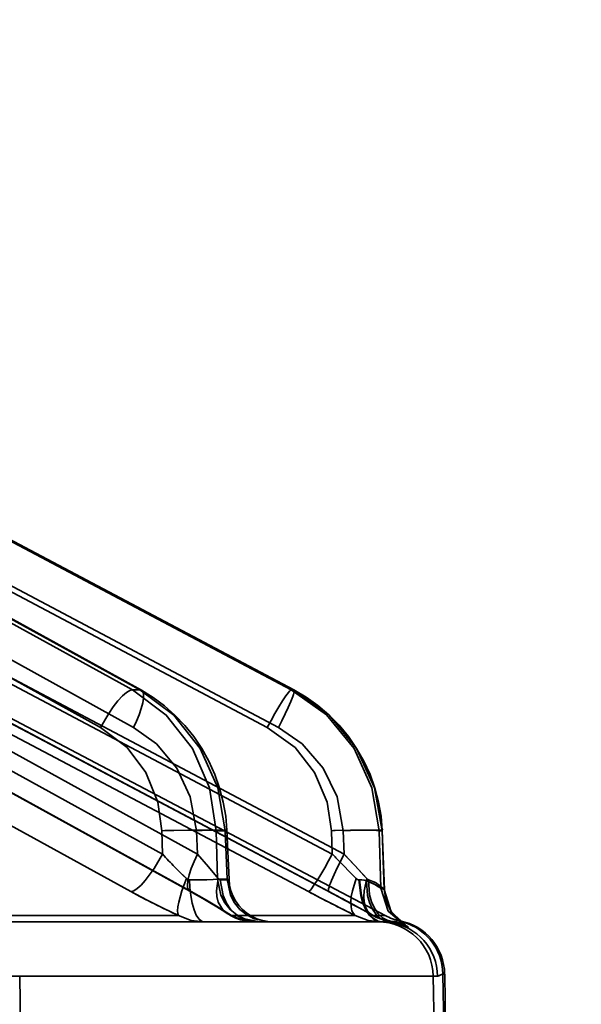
# Model space of a CAD drawing. Header units: millimetres. Extents: x -1465 to 393277, y -3788 to 454312.
# Tile 379 of 656: x 358632 to 358642, y 11642 to 11660. Entities that reach past the tile are written whole.
import ezdxf

# ---------------------------------------------------------------- set-up
doc = ezdxf.new("R2010")
doc.units = ezdxf.units.MM
doc.header["$XCLIPFRAME"] = 2
doc.layers.add('EC-MTR_250-0_7OBJ', color=8, linetype='Continuous')
picture_1 = doc.add_image_def('image1.bmp', size_in_pixel=(951, 911))

msp = doc.modelspace()

# ---------------------------------------------------------------- linework, layer by layer
at = {"layer": 'EC-MTR_250-0_7OBJ', "color": 8, "linetype": 'Continuous', "lineweight": 35, "ltscale": 100}
for p, q in [((358633.971, 11648.028), (358615.631, 11658.115)), ((358634.105, 11648.028), (358615.765, 11658.115)), ((358615.8, 11658.104), (358634.134, 11648.021)), ((358636.85, 11648.028), (358617.777, 11658.115)), ((358636.899, 11648.027), (358617.823, 11658.115)), ((358617.826, 11658.114), (358636.899, 11648.027)), ((358633.397, 11647.348), (358615.757, 11657.05)), ((358633.995, 11647.348), (358616.355, 11657.05)), ((358636.416, 11647.348), (358618.071, 11657.05)), ((358636.618, 11647.348), (358618.273, 11657.05)), ((358634.517, 11645.056), (358615.781, 11655.357)), ((358635.149, 11645.056), (358616.413, 11655.357)), ((358637.593, 11645.056), (358618.108, 11655.357)), ((358637.806, 11645.056), (358618.321, 11655.357)), ((358633.946, 11644.376), (358615.21, 11654.677)), ((358616.274, 11654.684), (358635.01, 11644.383)), ((358635.036, 11644.376), (358616.299, 11654.677)), ((358637.159, 11644.376), (358617.675, 11654.677)), ((358637.528, 11644.376), (358618.042, 11654.677)), ((358620.449, 11653.47), (358638.551, 11643.942)), ((358634.105, 11648.028), (358633.971, 11648.028)), ((358636.895, 11648.028), (358636.85, 11648.028)), ((358636.895, 11648.028), (358636.899, 11648.027)), ((358635.618, 11645.996), (358635.552, 11646.249)), ((358638.432, 11645.994), (358638.365, 11646.248)), ((358634.517, 11645.056), (358634.507, 11645.478)), ((358635.149, 11645.056), (358635.131, 11645.478)), ((358635.49, 11645.478), (358635.511, 11644.599)), ((358635.65, 11645.478), (358635.49, 11645.478)), ((358635.688, 11644.599), (358635.65, 11645.478)), ((358635.723, 11644.592), (358635.684, 11645.485)), ((358637.593, 11645.056), (358637.58, 11645.478)), ((358637.806, 11645.056), (358637.79, 11645.478)), ((358638.472, 11644.437), (358638.439, 11645.478)), ((358638.493, 11645.478), (358638.439, 11645.478)), ((358638.533, 11644.415), (358638.493, 11645.478)), ((358638.538, 11644.41), (358638.497, 11645.48)), ((358635.511, 11644.599), (358635.688, 11644.599)), ((358638.533, 11644.415), (358638.472, 11644.437)), ((358638.202, 11644.013), (358638.316, 11643.95)), ((358634.805, 11643.942), (358630.407, 11643.942)), ((358635.683, 11643.983), (358635.764, 11643.935)), ((358638.008, 11643.942), (358635.766, 11643.942)), ((358638.332, 11643.942), (358638.551, 11643.942)), ((358638.759, 11643.889), (358638.728, 11643.923)), ((358638.79, 11643.858), (358638.759, 11643.889)), ((358638.82, 11643.832), (358638.79, 11643.859)), ((358638.822, 11643.846), (358638.791, 11643.846)), ((358629.754, 11643.827), (358638.499, 11643.827)), ((358638.817, 11643.802), (358638.832, 11643.798)), ((358638.846, 11643.811), (358638.82, 11643.832)), ((358638.867, 11643.795), (358638.845, 11643.811)), ((358638.847, 11643.793), (358638.859, 11643.788)), ((358638.914, 11643.765), (358638.914, 11643.765)), ((358630.461, 11642.845), (358639.502, 11642.845)), ((358631.931, 11642.845), (358631.966, 11640.845)), ((358639.457, 11640.845), (358639.422, 11642.845)), ((358639.633, 11640.77), (358639.596, 11642.883)), ((358639.628, 11642.883), (358639.596, 11642.883)), ((358639.628, 11642.883), (358639.665, 11640.77))]:
    msp.add_line(p, q, dxfattribs=at)
at = {"layer": 'EC-MTR_250-0_7OBJ', "color": 8, "linetype": 'Continuous', "lineweight": 35, "ltscale": 100, "flags": 128}
for points in [[(358618.04, 11654.678), (358637.672, 11644.299), (358637.814, 11644.223), (358637.951, 11644.15), (358638.08, 11644.08)], [(358633.397, 11647.348), (358633.543, 11647.601), (358633.626, 11647.722), (358633.711, 11647.83), (358633.791, 11647.918), (358633.864, 11647.98), (358633.924, 11648.016), (358633.971, 11648.028)], [(358635.49, 11645.478), (358635.368, 11646.256), (358635.059, 11646.966), (358634.586, 11647.57), (358633.971, 11648.028)], [(358634.134, 11648.021), (358634.159, 11647.994), (358634.167, 11647.973), (358634.172, 11647.947), (358634.173, 11647.877), (358634.159, 11647.79), (358634.132, 11647.687), (358634.094, 11647.576), (358634.047, 11647.461), (358633.995, 11647.348)], [(358634.105, 11648.028), (358634.134, 11648.021)], [(358634.105, 11648.028), (358634.721, 11647.57), (358635.2, 11646.966), (358635.517, 11646.256), (358635.65, 11645.478)], [(358634.551, 11647.741), (358634.348, 11647.891), (358634.134, 11648.021)], [(358636.85, 11648.028), (358636.83, 11648.016), (358636.815, 11648.002), (358636.797, 11647.98), (358636.751, 11647.918), (358636.692, 11647.83), (358636.626, 11647.722), (358636.554, 11647.601), (358636.483, 11647.473), (358636.416, 11647.348)], [(358636.887, 11647.941), (358636.875, 11647.905), (358636.841, 11647.817), (358636.795, 11647.711), (358636.74, 11647.592), (358636.68, 11647.469), (358636.618, 11647.348)], [(358636.85, 11648.028), (358637.489, 11647.574), (358637.987, 11646.968), (358638.311, 11646.253), (358638.439, 11645.478)], [(358636.899, 11648.027), (358636.904, 11648.01), (358636.902, 11647.993), (358636.896, 11647.97), (358636.887, 11647.941)], [(358636.895, 11648.028), (358637.536, 11647.57), (358638.031, 11646.966), (358638.359, 11646.256), (358638.493, 11645.478)], [(358637.332, 11647.747), (358637.121, 11647.897), (358636.899, 11648.027)], [(358635.552, 11646.249), (358635.465, 11646.496), (358635.357, 11646.735), (358635.23, 11646.965), (358635.084, 11647.182), (358634.921, 11647.385), (358634.743, 11647.572), (358634.551, 11647.741)], [(358638.365, 11646.248), (358638.276, 11646.496), (358638.165, 11646.736), (358638.034, 11646.967), (358637.884, 11647.185), (358637.715, 11647.389), (358637.531, 11647.577), (358637.332, 11647.747)], [(358633.397, 11647.348), (358633.88, 11646.982), (358634.218, 11646.533), (358634.435, 11645.997), (358634.507, 11645.478)], [(358635.131, 11645.478), (358635.02, 11646.093), (358634.777, 11646.608), (358634.409, 11647.049), (358633.995, 11647.348)], [(358636.416, 11647.348), (358636.919, 11646.982), (358637.272, 11646.533), (358637.501, 11645.997), (358637.58, 11645.478)], [(358637.79, 11645.478), (358637.679, 11646.093), (358637.429, 11646.608), (358637.048, 11647.049), (358636.618, 11647.348)], [(358635.684, 11645.485), (358635.662, 11645.741), (358635.618, 11645.996)], [(358638.497, 11645.48), (358638.476, 11645.738), (358638.432, 11645.994)], [(358635.49, 11645.478), (358635.448, 11645.481), (358635.388, 11645.485), (358635.211, 11645.489), (358634.978, 11645.488), (358634.725, 11645.484)], [(358635.131, 11645.478), (358635.238, 11645.481), (358635.341, 11645.485), (358635.438, 11645.487), (358635.524, 11645.488), (358635.56, 11645.489), (358635.593, 11645.489), (358635.621, 11645.489), (358635.644, 11645.488), (358635.662, 11645.488), (358635.674, 11645.487), (358635.662, 11645.489)], [(358635.684, 11645.485), (358635.664, 11645.48), (358635.65, 11645.478)], [(358637.643, 11645.48), (358637.925, 11645.487), (358638.061, 11645.489), (358638.184, 11645.489), (358638.286, 11645.488), (358638.363, 11645.485), (358638.392, 11645.484), (358638.414, 11645.482), (358638.43, 11645.48)], [(358637.79, 11645.478), (358637.922, 11645.482), (358638.054, 11645.485), (358638.179, 11645.488), (358638.29, 11645.489), (358638.339, 11645.489), (358638.381, 11645.489), (358638.417, 11645.488), (358638.446, 11645.487), (358638.469, 11645.486), (358638.484, 11645.484), (358638.496, 11645.478), (358638.502, 11645.504)], [(358634.517, 11645.056), (358634.366, 11644.796), (358634.206, 11644.577), (358634.129, 11644.493), (358634.058, 11644.43), (358633.997, 11644.391), (358633.946, 11644.376)], [(358635.036, 11644.376), (358635.016, 11644.38), (358635, 11644.391), (358634.977, 11644.43), (358634.972, 11644.458), (358634.97, 11644.493), (358634.978, 11644.577), (358635.001, 11644.679), (358635.038, 11644.796), (358635.088, 11644.923), (358635.149, 11645.056)], [(358635.524, 11644.612), (358635.351, 11644.825), (358635.149, 11645.056)], [(358635.149, 11645.056), (358635.351, 11644.825), (358635.524, 11644.612)], [(358637.159, 11644.376), (358637.18, 11644.389), (358637.195, 11644.404), (358637.214, 11644.426), (358637.26, 11644.489), (358637.318, 11644.577), (358637.385, 11644.684), (358637.455, 11644.805), (358637.526, 11644.931), (358637.593, 11645.056)], [(358637.806, 11645.056), (358637.681, 11644.805), (358637.625, 11644.684), (358637.579, 11644.577), (358637.56, 11644.53), (358637.545, 11644.489), (358637.534, 11644.454), (358637.526, 11644.426), (358637.521, 11644.404), (358637.521, 11644.389), (358637.528, 11644.377)], [(358637.659, 11644.986), (358637.787, 11644.852), (358637.908, 11644.728), (358638.024, 11644.612)], [(358638.024, 11644.612), (358637.908, 11644.728), (358637.787, 11644.852), (358637.659, 11644.986)], [(358637.806, 11645.056), (358637.915, 11644.94), (358638.217, 11644.612)], [(358634.741, 11644.818), (358634.794, 11644.764), (358634.953, 11644.612)], [(358634.953, 11644.612), (358634.9, 11644.661), (358634.741, 11644.817)], [(358634.953, 11644.612), (358634.869, 11644.392), (358634.811, 11644.187), (358634.796, 11644.101), (358634.79, 11644.03), (358634.793, 11643.978), (358634.805, 11643.942)], [(358634.953, 11644.612), (358634.97, 11644.599), (358634.988, 11644.591), (358635.007, 11644.589)], [(358635.511, 11644.599), (358635.435, 11644.594), (358635.322, 11644.59), (358635.177, 11644.588), (358635.007, 11644.589)], [(358635.007, 11644.589), (358635.014, 11644.447), (358635.029, 11644.305), (358635.054, 11644.169), (358635.088, 11644.048), (358635.129, 11643.95), (358635.175, 11643.88), (358635.222, 11643.84), (358635.268, 11643.827)], [(358635.766, 11643.942), (358635.691, 11643.978), (358635.625, 11644.03), (358635.528, 11644.187), (358635.503, 11644.285), (358635.495, 11644.392), (358635.524, 11644.612)], [(358635.511, 11644.599), (358635.572, 11644.312), (358635.645, 11644.174), (358635.744, 11644.052), (358635.865, 11643.952), (358636, 11643.881), (358636.276, 11643.827)], [(358635.524, 11644.612), (358635.533, 11644.602), (358635.56, 11644.589)], [(358635.56, 11644.589), (358635.598, 11644.588), (358635.63, 11644.588), (358635.658, 11644.588), (358635.681, 11644.588), (358635.699, 11644.589), (358635.712, 11644.59), (358635.723, 11644.593)], [(358636.197, 11643.827), (358636.084, 11643.84), (358635.969, 11643.88), (358635.857, 11643.95), (358635.757, 11644.048), (358635.675, 11644.169), (358635.614, 11644.305), (358635.56, 11644.589)], [(358635.688, 11644.599), (358635.703, 11644.597), (358635.714, 11644.595)], [(358636.453, 11643.827), (358636.177, 11643.881), (358636.042, 11643.952), (358635.921, 11644.052), (358635.822, 11644.174), (358635.749, 11644.312), (358635.688, 11644.599)], [(358636.521, 11643.827), (358636.42, 11643.833), (358636.32, 11643.853), (358636.223, 11643.885), (358636.131, 11643.928), (358636.046, 11643.984), (358635.968, 11644.049), (358635.899, 11644.124), (358635.841, 11644.207), (358635.793, 11644.297), (358635.757, 11644.392), (358635.733, 11644.491), (358635.722, 11644.592)], [(358638.008, 11643.942), (358637.974, 11643.978), (358637.948, 11644.03), (358637.932, 11644.101), (358637.929, 11644.187), (358637.937, 11644.285), (358637.957, 11644.392), (358638.024, 11644.612)], [(358638.024, 11644.612), (358638.041, 11644.599), (358638.058, 11644.591), (358638.071, 11644.589)], [(358638.211, 11644.571), (358638.169, 11644.58), (358638.128, 11644.586), (358638.071, 11644.589)], [(358638.075, 11644.589), (358638.109, 11644.305), (358638.147, 11644.169), (358638.2, 11644.048), (358638.263, 11643.95), (358638.333, 11643.88), (358638.406, 11643.84), (358638.478, 11643.827)], [(358638.085, 11644.588), (358638.12, 11644.305), (358638.16, 11644.169), (358638.213, 11644.048), (358638.279, 11643.95), (358638.351, 11643.88), (358638.426, 11643.84), (358638.499, 11643.827)], [(358638.217, 11644.612), (358638.168, 11644.392), (358638.162, 11644.285), (358638.171, 11644.187), (358638.194, 11644.101), (358638.23, 11644.03), (358638.277, 11643.978), (358638.332, 11643.942)], [(358638.211, 11644.571), (358638.353, 11644.512), (358638.427, 11644.467), (358638.472, 11644.437)], [(358638.639, 11643.818), (358638.552, 11643.841), (358638.467, 11643.89), (358638.388, 11643.963), (358638.32, 11644.06), (358638.267, 11644.176), (358638.231, 11644.304), (358638.211, 11644.571)], [(358638.472, 11644.437), (358638.432, 11644.462), (358638.346, 11644.516), (358638.211, 11644.571)], [(358638.25, 11644.59), (358638.239, 11644.595), (358638.228, 11644.602), (358638.217, 11644.612)], [(358638.516, 11644.432), (358638.468, 11644.474), (358638.374, 11644.538), (358638.25, 11644.59)], [(358638.669, 11643.835), (358638.584, 11643.856), (358638.5, 11643.903), (358638.422, 11643.976), (358638.356, 11644.073), (358638.304, 11644.19), (358638.269, 11644.32), (358638.25, 11644.59)], [(358634.805, 11643.942), (358634.528, 11644.074), (358634.237, 11644.22), (358633.946, 11644.376)], [(358635.01, 11644.383), (358635.149, 11644.306), (358635.278, 11644.232), (358635.396, 11644.162)], [(358635.766, 11643.942), (358635.558, 11644.074), (358635.313, 11644.22), (358635.036, 11644.376)], [(358637.159, 11644.376), (358637.373, 11644.264), (358638.008, 11643.942)], [(358638.332, 11643.942), (358638.092, 11644.074), (358637.821, 11644.22), (358637.528, 11644.376)], [(358638.472, 11644.437), (358638.604, 11644.022), (358638.934, 11643.738)], [(358638.538, 11644.41), (358638.516, 11644.432)], [(358638.533, 11644.415), (358638.567, 11644.208), (358638.658, 11644.01), (358638.799, 11643.845), (358638.972, 11643.728)], [(358638.533, 11644.415), (358638.658, 11644.01), (358638.972, 11643.728)], [(358638.598, 11644.136), (358638.579, 11644.186), (358638.563, 11644.239), (358638.551, 11644.294), (358638.542, 11644.352), (358638.538, 11644.41)], [(358637.67, 11644.3), (358637.813, 11644.224), (358637.949, 11644.151), (358638.079, 11644.08), (358638.202, 11644.013)], [(358638.728, 11643.922), (358638.699, 11643.959), (358638.67, 11643.999), (358638.644, 11644.042), (358638.62, 11644.087), (358638.598, 11644.136), (358638.579, 11644.186), (358638.563, 11644.239)], [(358635.396, 11644.162), (358635.503, 11644.097), (358635.599, 11644.037), (358635.683, 11643.983)], [(358634.805, 11643.942), (358635.035, 11643.855), (358635.268, 11643.827)], [(358635.683, 11643.983), (358635.764, 11643.935), (358635.847, 11643.896), (358635.933, 11643.866), (358636.021, 11643.844), (358636.108, 11643.831), (358636.196, 11643.827)], [(358636.197, 11643.827), (358635.981, 11643.855), (358635.766, 11643.942)], [(358638.008, 11643.942), (358638.242, 11643.855), (358638.478, 11643.827)], [(358638.316, 11643.95), (358638.382, 11643.917), (358638.45, 11643.889), (358638.52, 11643.866), (358638.591, 11643.848), (358638.663, 11643.836)], [(358638.663, 11643.836), (358638.69, 11643.832), (358638.715, 11643.827), (358638.739, 11643.822)], [(358638.663, 11643.836), (358638.69, 11643.832), (358638.715, 11643.827), (358638.739, 11643.822), (358638.761, 11643.818), (358638.781, 11643.813), (358638.8, 11643.808), (358638.817, 11643.802), (358638.832, 11643.798), (358638.847, 11643.793), (358638.859, 11643.788), (358638.871, 11643.784), (358638.881, 11643.78), (358638.898, 11643.773), (358638.909, 11643.768)], [(358638.791, 11643.846), (358638.741, 11643.841), (358638.669, 11643.834)], [(358638.972, 11643.728), (358638.957, 11643.744), (358638.847, 11643.793), (358638.669, 11643.835)], [(358638.669, 11643.835), (358638.846, 11643.793), (358638.957, 11643.744), (358638.972, 11643.728)], [(358638.499, 11643.827), (358638.512, 11643.827), (358638.525, 11643.827), (358638.538, 11643.826)], [(358638.639, 11643.818), (358638.781, 11643.789), (358638.883, 11643.757), (358638.934, 11643.738)], [(358638.914, 11643.765), (358638.904, 11643.771), (358638.895, 11643.776), (358638.884, 11643.784), (358638.867, 11643.795)], [(358638.881, 11643.78), (358638.898, 11643.773)], [(358639.502, 11642.845), (358639.525, 11642.85), (358639.549, 11642.861), (358639.573, 11642.874), (358639.596, 11642.883)]]:
    msp.add_lwpolyline(points, dxfattribs=at)
at = {"layer": 'EC-MTR_250-0_7OBJ', "color": 8, "linetype": 'Continuous', "lineweight": 35, "ltscale": 100}
for centre, radius, start, end in [((358635.152, 11627.257), 18.232, 91.3404, 92.0257), ((358635.142, 11627.599), 17.89, 91.3338, 92.0323), ((358638.311, 11624.194), 21.296, 91.7955, 91.967), ((358638.31, 11624.227), 21.263, 91.7954, 91.9672), ((358639.673, 11649.664), 6.915, 221.7898, 224.5018), ((358639.66, 11649.652), 6.897, 221.7855, 224.5042), ((358649.214, 11655.895), 15.891, 223.0053, 223.3531), ((358607.609, 11616.717), 41.412, 42.3444, 43.1815), ((358640.55, 11656.387), 13.707, 241.1969, 245.2241), ((358652.991, 11674.268), 33.825, 242.0938, 243.7081), ((358616.078, 11603.667), 46.015, 61.0765, 62.2146), ((358638.794, 11644.81), 0.984, 241.9757, 262.6819), ((358638.793, 11644.805), 0.978, 241.917, 262.7387), ((358639.017, 11644.827), 1, 242.2415, 258.7792), ((358638.596, 11642.865), 1, 0.9965, 78.7728), ((358638.628, 11642.865), 1, 1, 78.7792), ((358638.422, 11642.827), 1, 0.9969, 89.9972), ((358638.498, 11642.776), 1.051, 82.302, 89.9568), ((358638.499, 11642.782), 1.045, 82.2804, 89.9796), ((358638.501, 11642.827), 1, 1.0133, 82.0907), ((358639.89, 11647.053), 3.45, 253.9045, 254.5637), ((358639.811, 11646.773), 3.159, 253.8743, 254.5942)]:
    msp.add_arc(centre, radius, start, end, dxfattribs=at)

# ---------------------------------------------------------------- pictures from other files: only their frames are drawn
at = {"color": 8, "lineweight": 13}
image = msp.add_image(picture_1, insert=(357606.986, 12545.821), size_in_units=(1986.021, 1904.625), rotation=-90, dxfattribs=at)
image.set_boundary_path([(-0.5, -0.5), (950.5, 910.5)])

doc.saveas('drawing.dxf')
